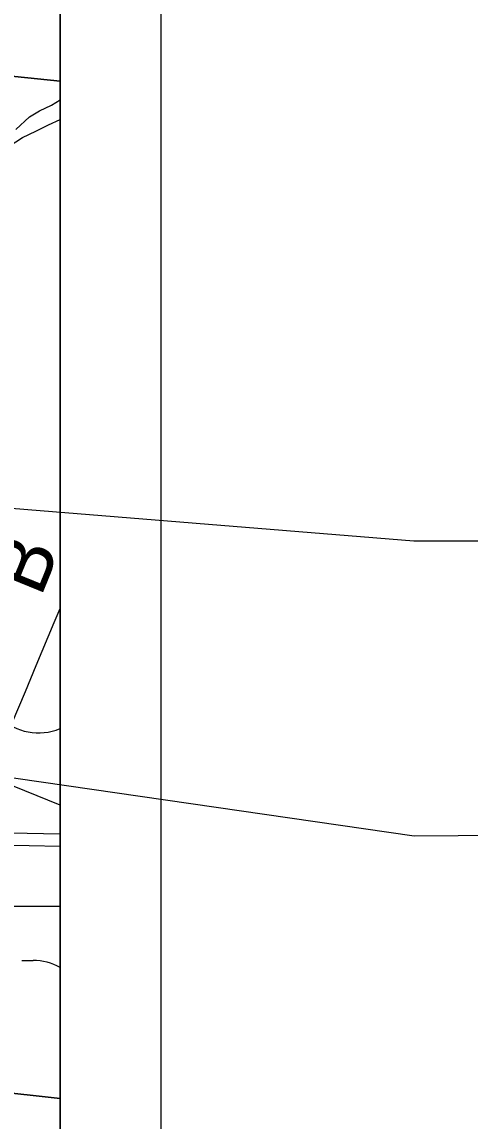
# Model space of a CAD drawing. Extents: x -209 to 4852, y 0 to 905.
# Drawn here: x 194.59 to 203.48, y 266.56 to 288.39 of the extents above; entities that cross this region are included whole.
import ezdxf

# ---------------------------------------------------------------- set-up
doc = ezdxf.new("R2010")
doc.units = 0
for name, color, linetype in [('Default', 7, 'Continuous'), ('GM_X_City_Street_Text', 7, 'Continuous'), ('GM_X_Corporation', 7, 'Continuous'), ('GM_X_County_ROW', 7, 'Continuous'), ('GM_X_Interchange_Ramps', 7, 'Continuous'), ('GM_X_Major_Lake', 7, 'Continuous'), ('GM_X_Minor_Lake_Text', 7, 'Continuous'), ('GM_X_Minor_River', 7, 'Continuous'), ('GM_X_Township_Road', 7, 'Continuous'), ('GM_X_US_Location', 7, 'Continuous'), ('SH_Data', 7, 'Continuous'), ('SH_Text', 7, 'Continuous')]:
    doc.layers.add(name, color=color, linetype=linetype)

msp = doc.modelspace()

# ---------------------------------------------------------------- linework, layer by layer
at = {"layer": 'Default'}
for points in [[(59.342, 338.559), (195.342, 338.559), (195.342, 202.559), (59.342, 202.559)], [(195.342, 202.559), (195.342, 338.559), (59.342, 338.559), (59.342, 202.559)]]:
    msp.add_lwpolyline(points, close=True, dxfattribs=at)
at = {"layer": 'GM_X_Corporation'}
for points in [[(194.355, 272.286), (195.342, 272.263)], [(193.339, 272.058), (193.389, 272.057), (194.054, 272.046), (194.73, 272.031), (195.342, 272.019)]]:
    msp.add_lwpolyline(points, dxfattribs=at)
at = {"layer": 'GM_X_County_ROW'}
msp.add_lwpolyline([(193.625, 272.699), (193.728, 272.927), (193.929, 273.385), (193.938, 273.405), (194.031, 273.613), (194.226, 274.07), (194.394, 274.468), (194.653, 275.094), (194.87, 275.607), (195.228, 276.463), (195.342, 276.74)], dxfattribs=at)
at = {"layer": 'GM_X_Interchange_Ramps'}
for p, q in [((195.342, 269.61), (195.342, 274.356)), ((194.586, 269.75), (194.806, 269.75))]:
    msp.add_line(p, q, dxfattribs=at)
for centre, start, end in [((194.916, 275.368), 225.573, 292.8348), ((194.806, 268.651), 60.7858, 90)]:
    msp.add_arc(centre, 1.099, start, end, dxfattribs=at)
at = {"layer": 'GM_X_Major_Lake'}
for points in [[(194.465, 286.248), (194.735, 286.501), (194.934, 286.62), (195.171, 286.737), (195.342, 286.842)], [(194.33, 285.923), (194.599, 286.093), (194.859, 286.218), (195.111, 286.343), (195.342, 286.447)]]:
    msp.add_lwpolyline(points, dxfattribs=at)
at = {"layer": 'GM_X_Minor_Lake_Text'}
msp.add_lwpolyline([(61.776, 202.559), (195.342, 202.559), (195.342, 307.677), (184.794, 308.709), (178.225, 309.401), (177.725, 309.458)], dxfattribs=at)
at = {"layer": 'GM_X_Minor_River'}
for points in [[(195.342, 287.212), (195.342, 307.769), (193.859, 307.914), (191.805, 287.574)], [(195.342, 267.012), (195.342, 287.212), (191.805, 287.574), (189.771, 267.627)], [(195.342, 246.562), (195.342, 267.012), (189.771, 267.627), (187.727, 247.423)]]:
    msp.add_lwpolyline(points, close=True, dxfattribs=at)
at = {"layer": 'GM_X_US_Location'}
msp.add_lwpolyline([(194.357, 270.829), (195.342, 270.829), (195.342, 272.835), (193.938, 273.405)], dxfattribs=at)
at = {"layer": 'SH_Data'}
msp.add_line((197.342, 340.559), (197.342, 200.559), dxfattribs=at)
at = {"layer": 'SH_Text'}
msp.add_lwpolyline([(110.173, 285.569), (202.362, 278.085), (232.041, 278.085), (232.041, 272.446), (202.369, 272.22)], close=True, dxfattribs=at)

# ---------------------------------------------------------------- texts
at = {"layer": 'GM_X_City_Street_Text'}
msp.add_text('40', height=0.00379, rotation=0, dxfattribs=at).set_placement((194.902, 271.252))
at = {"layer": 'GM_X_Township_Road'}
msp.add_text('B', height=1.136, rotation=67.8239, dxfattribs=at).set_placement((194.958, 276.947))

doc.saveas('drawing.dxf')
